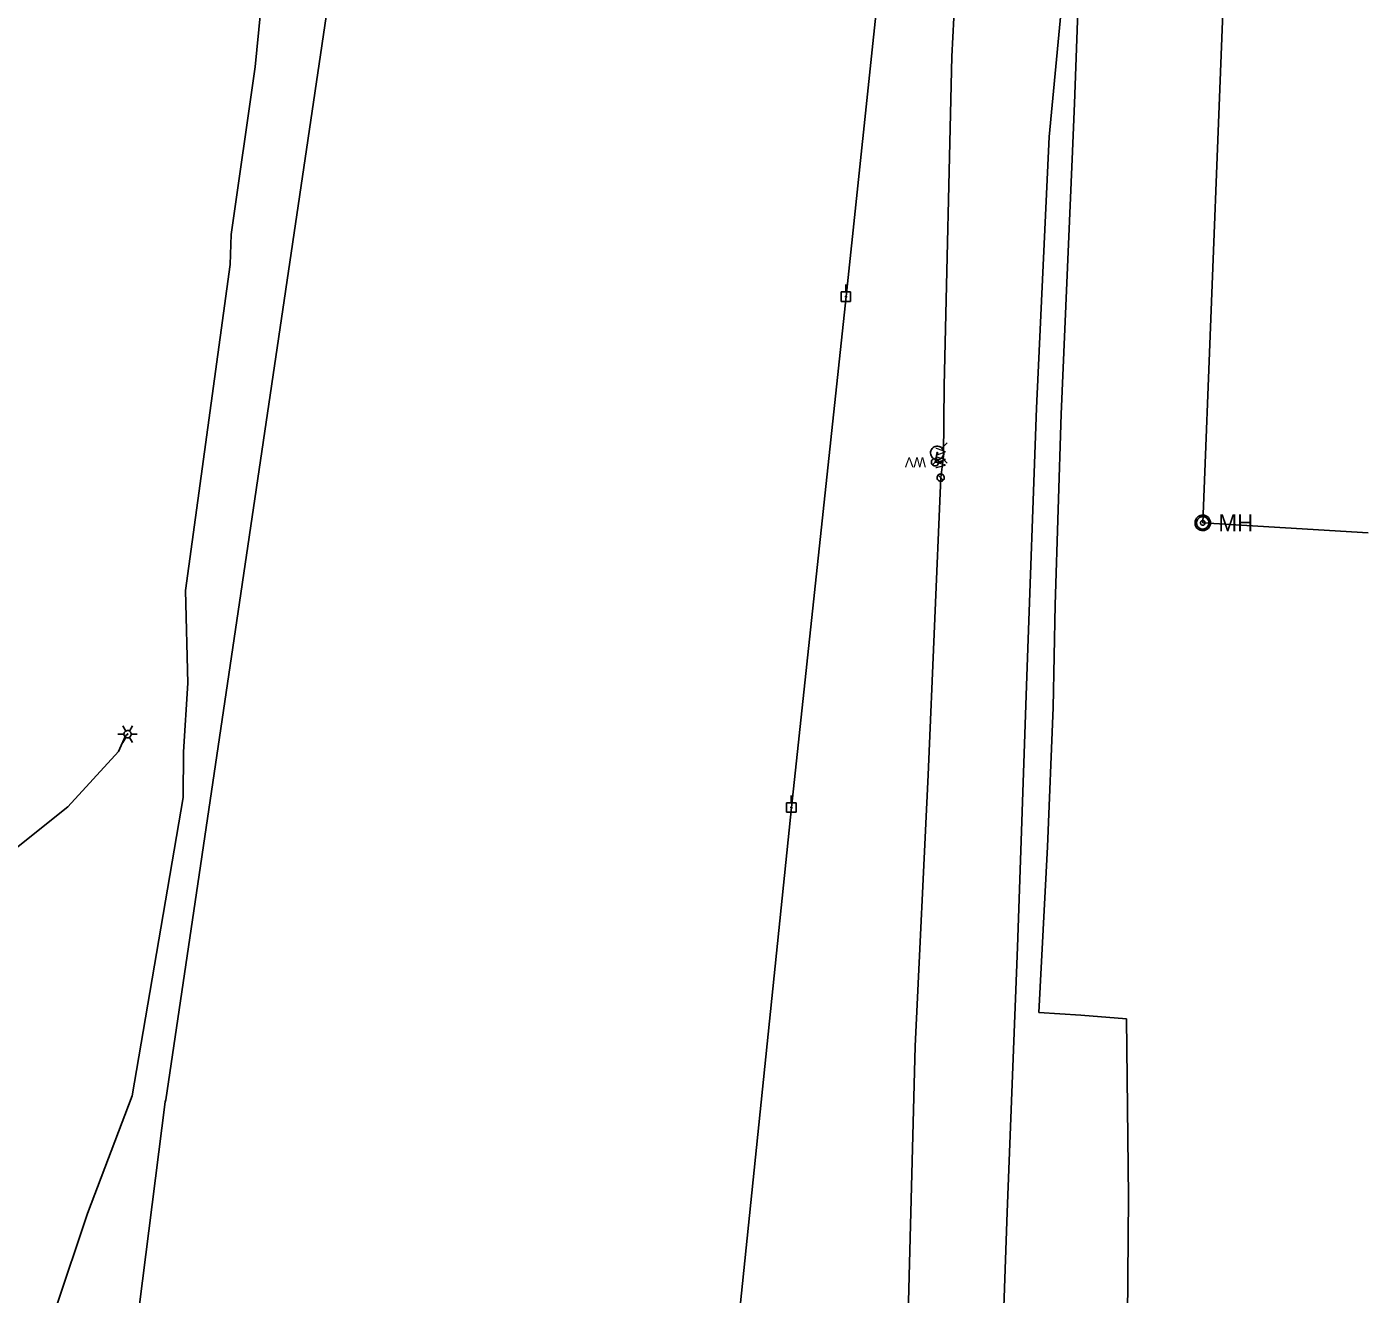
# Model space of a CAD drawing. Extents: x 600849 to 606371, y 330010 to 403088.
# Drawn here: x 602160 to 602687, y 357373 to 357871 of the extents above; entities that cross this region are included whole.
import ezdxf

# ---------------------------------------------------------------- set-up
doc = ezdxf.new("R2010")
doc.units = 0
for name, color, linetype in [('E_FTMS_Conduit', 7, 'Continuous'), ('E_LTG', 7, 'Continuous'), ('E_LTG_CID', 7, 'Continuous'), ('E_UTL_EPowerPole', 7, 'Continuous'), ('E_UTL_FO_UG_QWEST', 7, 'Continuous'), ('E_UTL_G_UG', 7, 'Continuous'), ('E_UTL_Overhead', 7, 'Continuous'), ('E_UTL_SAN', 7, 'Continuous'), ('E_UTL_SAN_UG', 7, 'Continuous'), ('E_UTL_T_UG', 7, 'Continuous'), ('E_UTL_W', 7, 'Continuous'), ('E_UTL_W_UG', 7, 'Continuous'), ('E_UTL_WHydrant', 7, 'Continuous')]:
    doc.layers.add(name, color=color, linetype=linetype)

# ---------------------------------------------------------------- blocks, each defined once
blk = doc.blocks.new('ACAD_PROXY_ENTITY_3')
at = {"layer": 'E_UTL_SAN'}
for points in [[(1836834.7, 1090961.1), (1836834.5, 1090962.8), (1836834, 1090964.5), (1836833.2, 1090966.1), (1836832.1, 1090967.5), (1836830.8, 1090968.7), (1836829.2, 1090969.5), (1836827.5, 1090970.1), (1836825.8, 1090970.4), (1836824, 1090970.3), (1836822.3, 1090969.9), (1836820.7, 1090969.1), (1836819.3, 1090968.1), (1836818, 1090966.8), (1836817.1, 1090965.3), (1836816.4, 1090963.7), (1836816.1, 1090962), (1836816.1, 1090960.2), (1836816.4, 1090958.4), (1836817.1, 1090956.8), (1836818, 1090955.3), (1836819.3, 1090954), (1836820.7, 1090953), (1836822.3, 1090952.3), (1836824, 1090951.9), (1836825.8, 1090951.8), (1836827.5, 1090952), (1836829.2, 1090952.6), (1836830.8, 1090953.5), (1836832.1, 1090954.6), (1836833.2, 1090956), (1836834, 1090957.6), (1836834.5, 1090959.3), (1836834.7, 1090961.1)], [(1836832.8, 1090961.1), (1836832.7, 1090962.5), (1836832.3, 1090963.8), (1836831.6, 1090965.1), (1836830.7, 1090966.2), (1836829.7, 1090967.1), (1836828.4, 1090967.8), (1836827.1, 1090968.3), (1836825.7, 1090968.5), (1836824.3, 1090968.4), (1836822.9, 1090968.1), (1836821.6, 1090967.5), (1836820.5, 1090966.7), (1836819.5, 1090965.7), (1836818.7, 1090964.5), (1836818.2, 1090963.2), (1836817.9, 1090961.8), (1836817.9, 1090960.4), (1836818.2, 1090959), (1836818.7, 1090957.7), (1836819.5, 1090956.5), (1836820.5, 1090955.4), (1836821.6, 1090954.6), (1836822.9, 1090954), (1836824.3, 1090953.7), (1836825.7, 1090953.6), (1836827.1, 1090953.8), (1836828.4, 1090954.3), (1836829.7, 1090955), (1836830.7, 1090955.9), (1836831.6, 1090957), (1836832.3, 1090958.3), (1836832.7, 1090959.7), (1836832.8, 1090961.1)], [(1836828.1, 1090961.1), (1836828.1, 1090961.6), (1836827.9, 1090962.1), (1836827.7, 1090962.6), (1836827.4, 1090963), (1836827, 1090963.3), (1836826.5, 1090963.6), (1836826, 1090963.8), (1836825.5, 1090963.9), (1836825, 1090963.8), (1836824.4, 1090963.7), (1836824, 1090963.5), (1836823.5, 1090963.2), (1836823.2, 1090962.8), (1836822.9, 1090962.3), (1836822.7, 1090961.9), (1836822.6, 1090961.3), (1836822.6, 1090960.8), (1836822.7, 1090960.3), (1836822.9, 1090959.8), (1836823.2, 1090959.3), (1836823.5, 1090959), (1836824, 1090958.6), (1836824.4, 1090958.4), (1836825, 1090958.3), (1836825.5, 1090958.3), (1836826, 1090958.4), (1836826.5, 1090958.5), (1836827, 1090958.8), (1836827.4, 1090959.1), (1836827.7, 1090959.6), (1836827.9, 1090960), (1836828.1, 1090960.5), (1836828.1, 1090961.1)]]:
    blk.add_lwpolyline(points, dxfattribs=at)
blk.add_text('MH', height=20.12, dxfattribs=at).set_placement((1836844, 1090951))

msp = doc.modelspace()

# ---------------------------------------------------------------- linework, layer by layer
at = {"layer": 'E_FTMS_Conduit'}
msp.add_lwpolyline([(602196.81, 357307.9), (602214.61, 357448.42), (602214.97, 357449.29), (602243.35, 357641.03), (602280.63, 357893.29), (602309.77, 358095.45), (602315.34, 358140.45), (602339.68, 358336.14), (602326.68, 358341.43)], dxfattribs=at)
at = {"layer": 'E_LTG'}
for points in [[(602199.17, 357594.04), (602197.98, 357596.1)], [(602200.6, 357594.04), (602201.79, 357596.1)], [(602196.07, 357592.8), (602198.46, 357592.8)], [(602197.98, 357589.5), (602199.17, 357591.57)], [(602201.31, 357592.8), (602201.29, 357593.08), (602201.21, 357593.34), (602201.09, 357593.58), (602200.92, 357593.79), (602200.71, 357593.97), (602200.48, 357594.1), (602200.22, 357594.19), (602199.95, 357594.23), (602199.68, 357594.22), (602199.42, 357594.16), (602199.17, 357594.04), (602198.95, 357593.88), (602198.76, 357593.69), (602198.62, 357593.46), (602198.51, 357593.21), (602198.46, 357592.94), (602198.46, 357592.67), (602198.51, 357592.4), (602198.62, 357592.15), (602198.76, 357591.92), (602198.95, 357591.72), (602199.17, 357591.57), (602199.42, 357591.45), (602199.68, 357591.39), (602199.95, 357591.38), (602200.22, 357591.42), (602200.48, 357591.5), (602200.71, 357591.64), (602200.92, 357591.82), (602201.09, 357592.03), (602201.21, 357592.27), (602201.29, 357592.53), (602201.31, 357592.8)], [(602201.31, 357592.8), (602201.29, 357593.08), (602201.21, 357593.34), (602201.09, 357593.58), (602200.92, 357593.79), (602200.71, 357593.97), (602200.48, 357594.1), (602200.22, 357594.19), (602199.95, 357594.23), (602199.68, 357594.22), (602199.42, 357594.16), (602199.17, 357594.04), (602198.95, 357593.88), (602198.76, 357593.69), (602198.62, 357593.46), (602198.51, 357593.21), (602198.46, 357592.94), (602198.46, 357592.67), (602198.51, 357592.4), (602198.62, 357592.15), (602198.76, 357591.92), (602198.95, 357591.72), (602199.17, 357591.57), (602199.42, 357591.45), (602199.68, 357591.39), (602199.95, 357591.38), (602200.22, 357591.42), (602200.48, 357591.5), (602200.71, 357591.64), (602200.92, 357591.82), (602201.09, 357592.03), (602201.21, 357592.27), (602201.29, 357592.53), (602201.31, 357592.8)], [(602201.31, 357592.8), (602201.29, 357593.08), (602201.21, 357593.34), (602201.09, 357593.58), (602200.92, 357593.79), (602200.71, 357593.97), (602200.48, 357594.1), (602200.22, 357594.19), (602199.95, 357594.23), (602199.68, 357594.22), (602199.42, 357594.16), (602199.17, 357594.04), (602198.95, 357593.88), (602198.76, 357593.69), (602198.62, 357593.46), (602198.51, 357593.21), (602198.46, 357592.94), (602198.46, 357592.67), (602198.51, 357592.4), (602198.62, 357592.15), (602198.76, 357591.92), (602198.95, 357591.72), (602199.17, 357591.57), (602199.42, 357591.45), (602199.68, 357591.39), (602199.95, 357591.38), (602200.22, 357591.42), (602200.48, 357591.5), (602200.71, 357591.64), (602200.92, 357591.82), (602201.09, 357592.03), (602201.21, 357592.27), (602201.29, 357592.53), (602201.31, 357592.8)], [(602200, 357592.8), (602200, 357592.83), (602200, 357592.85), (602199.99, 357592.87), (602199.97, 357592.89), (602199.95, 357592.9), (602199.94, 357592.91), (602199.91, 357592.92), (602199.89, 357592.92), (602199.87, 357592.92), (602199.85, 357592.92), (602199.83, 357592.91), (602199.81, 357592.89), (602199.79, 357592.88), (602199.78, 357592.86), (602199.77, 357592.84), (602199.77, 357592.82), (602199.77, 357592.79), (602199.77, 357592.77), (602199.78, 357592.75), (602199.79, 357592.73), (602199.81, 357592.71), (602199.83, 357592.7), (602199.85, 357592.69), (602199.87, 357592.69), (602199.89, 357592.69), (602199.91, 357592.69), (602199.94, 357592.7), (602199.95, 357592.71), (602199.97, 357592.72), (602199.99, 357592.74), (602200, 357592.76), (602200, 357592.78), (602200, 357592.8)], [(602201.79, 357589.5), (602200.6, 357591.57)], [(602201.31, 357592.8), (602203.7, 357592.8)]]:
    msp.add_lwpolyline(points, dxfattribs=at)
at = {"layer": 'E_LTG_CID'}
msp.add_lwpolyline([(602151.03, 357543.97), (602176.39, 357564.32), (602196.32, 357586.02), (602199.12, 357592.16), (602199.89, 357592.8)], dxfattribs=at)
at = {"layer": 'E_UTL_EPowerPole'}
for points in [[(602481.87, 357766.44), (602481.87, 357769.35)], [(602483.72, 357766.44), (602480.03, 357766.44)], [(602480.03, 357766.44), (602480.03, 357762.75)], [(602482.14, 357764.59), (602482.14, 357764.64), (602482.13, 357764.68), (602482.11, 357764.72), (602482.08, 357764.76), (602482.04, 357764.79), (602482, 357764.81), (602481.96, 357764.83), (602481.92, 357764.83), (602481.87, 357764.83), (602481.83, 357764.82), (602481.79, 357764.8), (602481.75, 357764.77), (602481.72, 357764.74), (602481.69, 357764.7), (602481.68, 357764.66), (602481.67, 357764.62), (602481.67, 357764.57), (602481.68, 357764.53), (602481.69, 357764.49), (602481.72, 357764.45), (602481.75, 357764.41), (602481.79, 357764.39), (602481.83, 357764.37), (602481.87, 357764.36), (602481.92, 357764.36), (602481.96, 357764.36), (602482, 357764.38), (602482.04, 357764.4), (602482.08, 357764.43), (602482.11, 357764.47), (602482.13, 357764.51), (602482.14, 357764.55), (602482.14, 357764.59)], [(602483.72, 357762.75), (602483.72, 357766.44)], [(602480.03, 357762.75), (602483.72, 357762.75)], [(602460.42, 357565.86), (602460.42, 357568.77)], [(602462.27, 357565.86), (602458.58, 357565.86)], [(602458.58, 357565.86), (602458.58, 357562.17)], [(602460.69, 357564.01), (602460.69, 357564.06), (602460.68, 357564.1), (602460.66, 357564.14), (602460.63, 357564.18), (602460.59, 357564.21), (602460.55, 357564.23), (602460.51, 357564.25), (602460.47, 357564.25), (602460.42, 357564.25), (602460.38, 357564.24), (602460.34, 357564.22), (602460.3, 357564.19), (602460.27, 357564.16), (602460.24, 357564.12), (602460.23, 357564.08), (602460.22, 357564.04), (602460.22, 357563.99), (602460.23, 357563.95), (602460.24, 357563.91), (602460.27, 357563.87), (602460.3, 357563.83), (602460.34, 357563.81), (602460.38, 357563.79), (602460.42, 357563.78), (602460.47, 357563.78), (602460.51, 357563.78), (602460.55, 357563.8), (602460.59, 357563.82), (602460.63, 357563.85), (602460.66, 357563.89), (602460.68, 357563.93), (602460.69, 357563.97), (602460.69, 357564.01)], [(602462.27, 357562.17), (602462.27, 357565.86)], [(602458.58, 357562.17), (602462.27, 357562.17)]]:
    msp.add_lwpolyline(points, dxfattribs=at)
at = {"layer": 'E_UTL_FO_UG_QWEST'}
msp.add_lwpolyline([(602171.7, 357367.46), (602184.21, 357404.63), (602201.66, 357450.88), (602221.77, 357567.91), (602221.83, 357585.84), (602223.59, 357612.86), (602222.67, 357649.25), (602240.11, 357777.23), (602240.54, 357789.02), (602250.03, 357854.81), (602254.93, 357905.63), (602260.23, 357961.82), (602282.93, 358075.65), (602295.26, 358212.9), (602308.39, 358315.96), (602313.04, 358367.2), (602324, 358428.41)], dxfattribs=at)
at = {"layer": 'E_UTL_G_UG'}
for points in [[(602557.64, 357483.56), (602560.98, 357548.57), (602563.27, 357603.24), (602563.93, 357643.57), (602566.4, 357718.41), (602570.69, 357818.6), (602571.56, 357840.38), (602574.18, 357912.73), (602575.78, 357935.18), (602577.23, 357975.01), (602581.08, 358057.92), (602584, 358116.64), (602586.26, 358171.85), (602589.11, 358201.74), (602588.26, 358210.45)], [(602557.64, 357483.56), (602574.1, 357482.53), (602592.02, 357481.07)], [(602589.15, 357198.07), (602591.14, 357260.28), (602591.84, 357300.27), (602592.73, 357411.16), (602592.02, 357481.07)]]:
    msp.add_lwpolyline(points, dxfattribs=at)
at = {"layer": 'E_UTL_Overhead'}
msp.add_lwpolyline([(602449.76, 357097.34), (602464.13, 357263.9), (602438.17, 357346.62), (602460.46, 357564.01), (602481.91, 357764.59), (602503.49, 357969.66), (602527.03, 358162.85)], dxfattribs=at)
at = {"layer": 'E_UTL_SAN_UG'}
for points in [[(602621.9, 357675.78), (602631.8, 357926.39)], [(602621.9, 357675.78), (602686.85, 357671.85)]]:
    msp.add_lwpolyline(points, dxfattribs=at)
at = {"layer": 'E_UTL_T_UG'}
msp.add_lwpolyline([(602532.98, 357197.95), (602536.58, 357236.25), (602541.76, 357308.13), (602545.1, 357405.11), (602549.26, 357509.18), (602552.86, 357615.63), (602556.72, 357720.8), (602561.6, 357827.31), (602572.13, 357937.99), (602596.22, 358031.77), (602616.4, 358107.92), (602626.13, 358159.86), (602626.22, 358161.4)], dxfattribs=at)
at = {"layer": 'E_UTL_W'}
for points in [[(602515.41, 357699.56), (602515.43, 357699.29), (602515.51, 357699.03), (602515.64, 357698.79), (602515.8, 357698.58), (602516.01, 357698.4), (602516.24, 357698.27), (602516.5, 357698.18), (602516.77, 357698.14), (602517.04, 357698.15), (602517.3, 357698.22), (602517.55, 357698.33), (602517.77, 357698.49), (602517.96, 357698.68), (602518.1, 357698.91), (602518.2, 357699.16), (602518.25, 357699.43), (602518.25, 357699.7), (602518.2, 357699.97), (602518.1, 357700.22), (602517.96, 357700.45), (602517.77, 357700.64), (602517.55, 357700.8), (602517.3, 357700.91), (602517.04, 357700.98), (602516.77, 357700.99), (602516.5, 357700.95), (602516.24, 357700.86), (602516.01, 357700.73), (602515.8, 357700.55), (602515.64, 357700.34), (602515.51, 357700.09), (602515.43, 357699.83), (602515.41, 357699.56)], [(602517.84, 357700.57), (602515.83, 357698.56)], [(602519.05, 357694.98), (602518.78, 357694.95), (602518.52, 357694.88), (602518.28, 357694.75), (602518.07, 357694.59), (602517.89, 357694.38), (602517.76, 357694.15), (602517.67, 357693.89), (602517.63, 357693.62), (602517.64, 357693.35), (602517.71, 357693.09), (602517.82, 357692.84), (602517.98, 357692.62), (602518.17, 357692.43), (602518.4, 357692.29), (602518.65, 357692.19), (602518.92, 357692.14), (602519.19, 357692.14), (602519.46, 357692.19), (602519.71, 357692.29), (602519.94, 357692.43), (602520.13, 357692.62), (602520.29, 357692.84), (602520.4, 357693.09), (602520.47, 357693.35), (602520.48, 357693.62), (602520.44, 357693.89), (602520.35, 357694.15), (602520.22, 357694.38), (602520.04, 357694.59), (602519.83, 357694.75), (602519.58, 357694.88), (602519.32, 357694.95), (602519.05, 357694.98)], [(602520.06, 357692.55), (602518.05, 357694.56)]]:
    msp.add_lwpolyline(points, dxfattribs=at)
at = {"layer": 'E_UTL_W_UG'}
for points in [[(602504.74, 357297.38), (602504.85, 357298.44), (602506.32, 357364.9), (602509.06, 357470.35), (602514.17, 357576.87), (602519.05, 357693.55), (602520.17, 357701.95), (602520.41, 357729.6), (602523.49, 357858.94), (602530.13, 357988.07), (602534.44, 358098.16), (602535.28, 358106.47), (602560.16, 358171.65), (602591.89, 358197.26), (602620.94, 358203.92), (602647.58, 358203.03)], [(602519.86, 357699.56), (602516.83, 357699.56), (602517.68, 357703.25)]]:
    msp.add_lwpolyline(points, dxfattribs=at)
at = {"layer": 'E_UTL_WHydrant'}
for points in [[(602517.69, 357700.63), (602518.18, 357700.68), (602518.66, 357700.82), (602519.1, 357701.05), (602519.5, 357701.36), (602519.82, 357701.73), (602520.07, 357702.17), (602520.23, 357702.64), (602520.3, 357703.13), (602520.28, 357703.63), (602520.16, 357704.11), (602519.96, 357704.57), (602519.67, 357704.97), (602519.31, 357705.32), (602518.89, 357705.59), (602518.42, 357705.77), (602517.93, 357705.87), (602517.44, 357705.87), (602516.95, 357705.77), (602516.48, 357705.59), (602516.06, 357705.32), (602515.7, 357704.97), (602515.41, 357704.57), (602515.21, 357704.11), (602515.09, 357703.63), (602515.07, 357703.13), (602515.14, 357702.64), (602515.3, 357702.17), (602515.55, 357701.73), (602515.88, 357701.36), (602516.27, 357701.05), (602516.71, 357700.82), (602517.19, 357700.68), (602517.69, 357700.63)], [(602519.52, 357705.09), (602521.66, 357707.23)], [(602517.69, 357703.05), (602517.72, 357703.06), (602517.76, 357703.07), (602517.79, 357703.09), (602517.82, 357703.11), (602517.85, 357703.14), (602517.87, 357703.17), (602517.88, 357703.21), (602517.89, 357703.25), (602517.88, 357703.28), (602517.87, 357703.32), (602517.86, 357703.36), (602517.84, 357703.39), (602517.81, 357703.41), (602517.78, 357703.43), (602517.74, 357703.45), (602517.7, 357703.45), (602517.67, 357703.45), (602517.63, 357703.45), (602517.59, 357703.43), (602517.56, 357703.41), (602517.53, 357703.39), (602517.51, 357703.36), (602517.5, 357703.32), (602517.49, 357703.28), (602517.48, 357703.25), (602517.49, 357703.21), (602517.5, 357703.17), (602517.52, 357703.14), (602517.55, 357703.11), (602517.58, 357703.09), (602517.61, 357703.07), (602517.65, 357703.06), (602517.69, 357703.05)], [(602519.52, 357701.42), (602521.66, 357699.28)]]:
    msp.add_lwpolyline(points, dxfattribs=at)

# ---------------------------------------------------------------- block references
at = {"layer": 'E_UTL_SAN', "xscale": 0.32808333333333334, "yscale": 0.32808333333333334}
msp.add_blockref('ACAD_PROXY_ENTITY_3', (-9.87, -250.37), dxfattribs=at)

# ---------------------------------------------------------------- texts
at = {"layer": 'E_UTL_W'}
for rotation, p in [(90, (602520.98, 357697.12)), (180, (602513.27, 357701.49))]:
    msp.add_text('WV', height=3.85, rotation=rotation, dxfattribs=at).set_placement(p)

doc.saveas('drawing.dxf')
